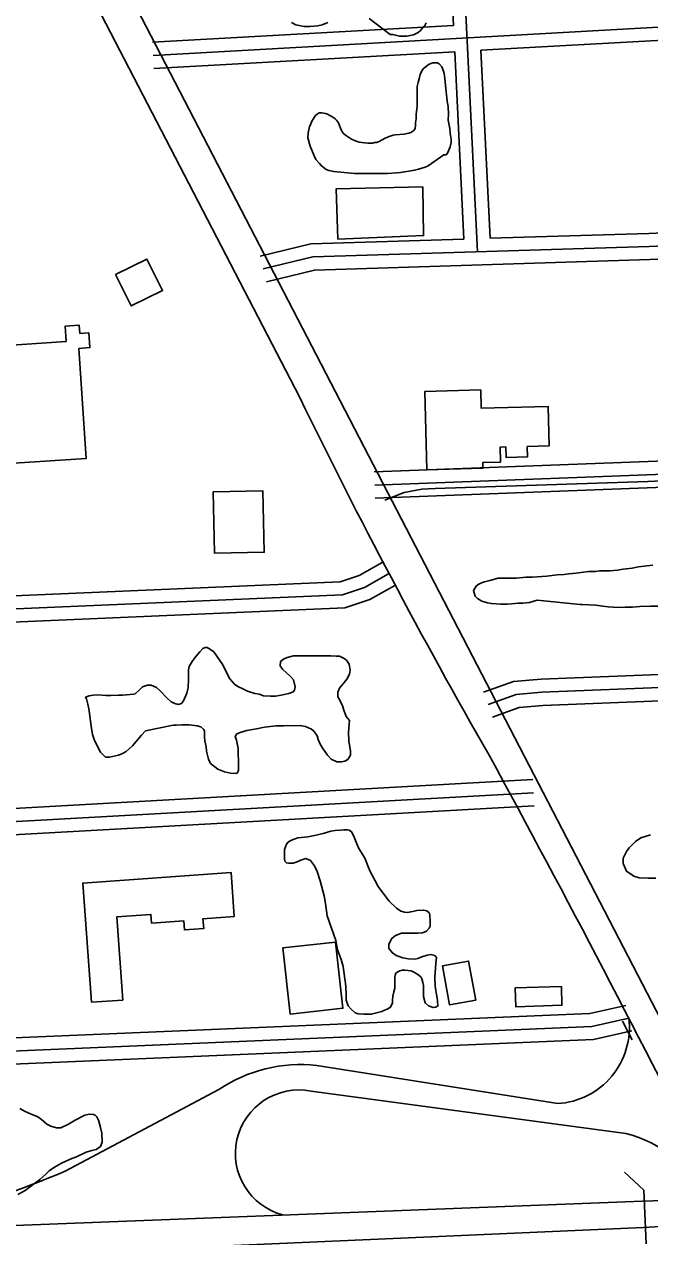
# Model space of a CAD drawing. Extents: x 3313442 to 3351311, y 721974 to 747360.
# Drawn here: x 3330838 to 3331553, y 730435 to 731822 of the extents above; entities that cross this region are included whole.
import ezdxf

# ---------------------------------------------------------------- set-up
doc = ezdxf.new("R2010")
doc.units = 0
for name, color, linetype in [('V-BLDG-OTLN', 7, 'Continuous'), ('V-BRDG-OTLN', 7, 'Continuous'), ('V-ROAD-CNTR', 7, 'Continuous'), ('V-SITE-VEGE', 7, 'Continuous')]:
    doc.layers.add(name, color=color, linetype=linetype)

msp = doc.modelspace()

# ---------------------------------------------------------------- linework, layer by layer
at = {"layer": 'V-BLDG-OTLN'}
for points in [[(3331196.6, 731576.2), (3331194.8, 731633.8), (3331293.8, 731636.1), (3331294.7, 731580.4)], [(3330942.6, 731535.8), (3330960.5, 731500), (3330996.3, 731517.8), (3330978.4, 731553.6)], [(3330826.6, 731320), (3330820.1, 731417.1), (3330814.8, 731416.8), (3330812.9, 731445.2), (3330745.9, 731440.7), (3330745.2, 731449.9), (3330885.9, 731459.4), (3330884.8, 731476.7), (3330901.1, 731477.8), (3330901.7, 731468.5), (3330912, 731469.2), (3330913.2, 731452.3), (3330900.6, 731451.4), (3330909.1, 731325.5)], [(3331298.6, 731312.7), (3331296.3, 731402.3), (3331360.1, 731403.9), (3331360.6, 731383.2), (3331437.1, 731385.1), (3331438.3, 731339.8), (3331413.3, 731339.1), (3331413.6, 731327.4), (3331389.1, 731326.8), (3331388.8, 731338.8), (3331382.4, 731338.6), (3331382.9, 731321.3), (3331362.4, 731320.8), (3331362.6, 731314.4)], [(3331054.2, 731287.3), (3331055.7, 731217.1), (3331112.5, 731218.2), (3331111, 731288.5)], [(3330914.9, 730703.7), (3330905.1, 730839.9), (3331074.7, 730852.1), (3331078.3, 730801.8), (3331042.5, 730799.2), (3331043.4, 730787.9), (3331021.3, 730786.3), (3331020.5, 730796.9), (3330983.7, 730794.2), (3330983, 730804.1), (3330944, 730801.3), (3330950.8, 730706.2)], [(3331142.2, 730690), (3331133.7, 730765.8), (3331194, 730772.5), (3331202.5, 730696.8)], [(3331354.4, 730706.1), (3331346.2, 730750.7), (3331316.3, 730745.2), (3331324.5, 730700.6)], [(3331399.5, 730720), (3331452.3, 730721.5), (3331453, 730700.2), (3331400.2, 730698.6)]]:
    msp.add_lwpolyline(points, close=True, dxfattribs=at)
at = {"layer": 'V-BRDG-OTLN'}
for q in [(3331524.6, 730509.2), (3331549.4, 730427.5)]:
    msp.add_line((3331546.7, 730488.9), q, dxfattribs=at)
at = {"layer": 'V-ROAD-CNTR'}
for p, q in [((3331522.4, 730682.1), (3331533.3, 730660.7)), ((3332796, 730513.9), (3331546.3, 730446.2))]:
    msp.add_line(p, q, dxfattribs=at)
for points in [[(3328760.8, 736081.2), (3328936.7, 735756.3), (3329174.1, 735298.9), (3331685.5, 730453.7)], [(3328913.4, 735719.2), (3329483.8, 734613.6), (3331153.1, 731395.2)], [(3331356.6, 731561.8), (3331270.8, 733311.5)], [(3331328.9, 731820.7), (3331318, 732044.4)], [(3335327.4, 731977.3), (3333813.7, 731911.3), (3331665.1, 731824.3), (3330985.5, 731786.5)], [(3331328.9, 731820.7), (3330984.7, 731801.5)], [(3331974.7, 731821.9), (3331665.8, 731809.4), (3331360.3, 731792.4)], [(3331330.4, 731790.7), (3330986.3, 731771.6)], [(3331340.9, 731576.3), (3331330.4, 731790.7)], [(3331370.9, 731577.3), (3331360.3, 731792.4)], [(3331111.5, 731542.3), (3331168, 731556), (3331552.8, 731567.9), (3333580.6, 731657.9), (3335191.6, 731725.6)], [(3331115, 731527.7), (3331170, 731541), (3331553.4, 731552.9), (3332758.9, 731606.4)], [(3331370.9, 731577.3), (3331552.3, 731582.9), (3331984.4, 731602.1)], [(3331107.9, 731556.8), (3331166, 731570.9), (3331340.9, 731576.3)], [(3332743.6, 731367.2), (3331238.4, 731310.1)], [(3332744.2, 731352.2), (3331239, 731295.1)], [(3332658.2, 731345.8), (3332385.9, 731334.7), (3332126.8, 731324), (3331851.1, 731313.4), (3331551.1, 731299), (3331308.2, 731291.2), (3331292.9, 731290.3), (3331272.5, 731286.5), (3331250.6, 731277.7)], [(3332744.7, 731337.3), (3331239.5, 731280.1)], [(3331247.3, 731206.5), (3331221, 731191.8), (3331199.2, 731184.5), (3330000.6, 731133)], [(3331254.6, 731193.5), (3331227.2, 731178), (3331202, 731169.6), (3330001.3, 731118)], [(3331262, 731180.4), (3331233.3, 731164.2), (3331204.7, 731154.7), (3330001.9, 731103)], [(3331363.4, 731058.1), (3331397.5, 731070.3), (3331429.2, 731073.1), (3333426.6, 731152.2)], [(3331368.5, 731044), (3331400.7, 731055.5), (3331430.1, 731058.2), (3333427.2, 731137.2)], [(3331373.5, 731029.8), (3331404, 731040.7), (3331431.1, 731043.2), (3332720.5, 731094.2)], [(3329884.3, 730872.8), (3331419.6, 730958.3)], [(3329818.8, 730854.2), (3331420.4, 730943.3)], [(3329887.3, 730842.9), (3331421.2, 730928.3)], [(3329904.3, 730624.8), (3330105.5, 730632.4), (3331485, 730690.9), (3331526.2, 730700.1)], [(3327963.8, 730535), (3328531.2, 730557.9), (3330106.1, 730617.4), (3331487, 730676), (3331529.5, 730685.5)], [(3327964.4, 730520), (3328531.8, 730542.9), (3330106.7, 730602.5), (3331488.9, 730661.1), (3331532.8, 730670.9)], [(3331448.2, 730587.8), (3331172.6, 730631.5)], [(3331060.5, 730603.9), (3330885.1, 730510.5)], [(3331525.9, 730553.7), (3331166.2, 730602)], [(3331545, 730476.3), (3332469.8, 730505.9), (3332796, 730513.9)], [(3329775.4, 730407.6), (3331545, 730476.3)], [(3331546.3, 730446.2), (3330531.3, 730401.4), (3329782.6, 730369.1)]]:
    msp.add_lwpolyline(points, dxfattribs=at)
for centre, radius, start, end in [((3337460.8, 734473.5), 7018.8, 206.01375, 209.79221), ((3318071.8, 723726.8), 15150.3, 26.52806, 28.63034), ((3331442.9, 730674.8), 87.2, 273.4663, 7.0317), ((3331154.4, 730464.5), 168, 83.7611, 123.9476), ((3331152.2, 730530.7), 72.6, 78.8749, 255.4786), ((3331488, 730409.3), 149.3, 27.7339, 75.2975), ((3330382.1, 731700.5), 1291.9, 283.1761, 292.9145)]:
    msp.add_arc(centre, radius, start, end, dxfattribs=at)
at = {"layer": 'V-SITE-VEGE'}
for points in [[(3331297.8, 731823.9), (3331295.9, 731820), (3331294.2, 731818.7), (3331291.2, 731815.1), (3331288.5, 731812.6), (3331283.2, 731810.1), (3331275.5, 731808.5), (3331267.3, 731808.5), (3331264.3, 731809.3), (3331259.6, 731810.2), (3331256.6, 731810.5), (3331232.4, 731828.6)], [(3331185.1, 731824), (3331178.8, 731821.3), (3331173.8, 731820.2), (3331164.8, 731819.4), (3331158.2, 731819.6), (3331148.8, 731821.6), (3331143.9, 731824.1)], [(3331542.2, 731156.4), (3331533.7, 731155.6), (3331525.4, 731155.6), (3331517.2, 731155.1), (3331505.9, 731155.9), (3331499.9, 731156.7), (3331491.6, 731157.6), (3331476, 731158.4), (3331473.8, 731158.4), (3331424.8, 731163.4), (3331415.8, 731160.7), (3331408.1, 731159.9), (3331402.8, 731159.9), (3331395.2, 731159.1), (3331390.5, 731158.8), (3331383.1, 731158.8), (3331377.6, 731159.1), (3331372.6, 731159.6), (3331367.7, 731160.5), (3331361.3, 731162.4), (3331356.4, 731165.4), (3331353.9, 731167.9), (3331352.6, 731171.8), (3331351.7, 731174.5), (3331354.8, 731179.5), (3331357.2, 731181.4), (3331361.1, 731183.3), (3331364.4, 731184.4), (3331370.7, 731186), (3331380.1, 731188.8), (3331400.7, 731188.7), (3331412, 731189.6), (3331419.4, 731189.8), (3331429.8, 731190.6), (3331435.6, 731190.9), (3331447.7, 731192.3), (3331455.4, 731192.8), (3331460.9, 731193.6), (3331469.4, 731194.4), (3331474.9, 731195.2), (3331483.2, 731196.1), (3331491.7, 731196.3), (3331495.8, 731196.9), (3331502.4, 731197.1), (3331507.9, 731197.1), (3331516.4, 731197.9), (3331523, 731199), (3331533.2, 731200.1), (3331540.6, 731201.5), (3331550.2, 731202.9), (3331556.8, 731203.4)], [(3331598.6, 731146.4), (3331597.7, 731151.7), (3331596.9, 731155.5), (3331592.8, 731159.4), (3331586.8, 731160.2), (3331578.2, 731158.8), (3331571.6, 731157.5), (3331565, 731156.7), (3331554.3, 731156.7), (3331542.2, 731156.4)], [(3330950.4, 730988.1), (3330945.8, 730986.1), (3330935.6, 730984), (3330931.2, 730984), (3330925.2, 730989.5), (3330922.1, 730995.2), (3330918, 731004.3), (3330916.1, 731009.8), (3330914.7, 731019.2), (3330912.8, 731034), (3330912, 731039.2), (3330910.9, 731044.7), (3330909.3, 731050.5), (3330908.2, 731052.4), (3330912.3, 731054.1), (3330917, 731054.9), (3330922.2, 731055.2), (3330931.8, 731054.3), (3330937.3, 731054.3), (3330945.8, 731054.9), (3330950.5, 731054.9), (3330955.2, 731055.1), (3330962.9, 731055.9), (3330964.8, 731056.5), (3330969.8, 731060.9), (3330973.3, 731064.5), (3330978.9, 731066.4), (3330983.2, 731066.4), (3330989.3, 731063.6), (3330994, 731059.5), (3331001.1, 731051.8), (3331006, 731047.4), (3331010.4, 731045.2), (3331014.3, 731044.3), (3331018.1, 731045.2), (3331020.1, 731048.2), (3331023.9, 731057), (3331025.6, 731063.6), (3331025.9, 731072.6), (3331025.9, 731083.9), (3331026.7, 731087.5), (3331030.3, 731093.3), (3331033, 731097.1), (3331038.8, 731104.5), (3331042.4, 731108.1), (3331044.9, 731109.5), (3331047.3, 731109.4), (3331051.2, 731107.2), (3331055, 731104.5)], [(3331055, 731104.5), (3331065.2, 731089.4), (3331070.1, 731079.2), (3331073.4, 731073.4), (3331078.6, 731067.6), (3331082.2, 731064.9), (3331088.8, 731061.6), (3331093.5, 731059.6), (3331101.7, 731056.9), (3331106.7, 731055.8), (3331111.9, 731054.1), (3331119.6, 731053.8), (3331125.4, 731053.8), (3331132, 731054.9), (3331140.5, 731056.6), (3331145.7, 731058.5), (3331147.1, 731060.4), (3331147.9, 731064.2), (3331146, 731072.5), (3331142.1, 731076.6), (3331133.6, 731084.6), (3331130.6, 731088.5), (3331131.2, 731093.4), (3331134.5, 731095.9), (3331138.6, 731098.1), (3331146, 731099.7), (3331171, 731099.7), (3331176.3, 731099.9), (3331188.9, 731099.9), (3331195, 731099.6), (3331198.5, 731099.4), (3331204, 731096.9), (3331206.8, 731094.7), (3331209.8, 731090.3), (3331210.9, 731083.4), (3331210.1, 731078.7), (3331207, 731073.2), (3331204, 731069.4), (3331198.5, 731062.8), (3331196.6, 731058.1), (3331196.6, 731052.9), (3331198.7, 731049.9), (3331202, 731042.7), (3331203.4, 731037.5), (3331206.1, 731030.4), (3331208.1, 731028.2), (3331210, 731025.7), (3331208.9, 731012.5), (3331209.4, 731002.3), (3331211.3, 730991), (3331211.3, 730986.4), (3331208, 730981.4), (3331204.7, 730979.5), (3331200.9, 730978.7), (3331195.6, 730978.7), (3331189, 730981.5), (3331184.9, 730986.1), (3331179.7, 730993.8), (3331177, 730998.2), (3331174.2, 731004.3), (3331172.9, 731008.4), (3331169.6, 731013.4), (3331166.5, 731016.1), (3331159.9, 731019.1), (3331153.4, 731020.3), (3331134.4, 731019.7), (3331126.1, 731019.7), (3331112.9, 731018.1), (3331103.9, 731016.5), (3331092.6, 731014.3), (3331086, 731012.6), (3331081.3, 731010.7), (3331079.4, 731007.7), (3331081, 731003.3), (3331082.7, 730993.7), (3331083.2, 730973.1), (3331083.2, 730969.2), (3331082.1, 730965.9), (3331080.2, 730965.4), (3331074.1, 730965.6), (3331067, 730967.3), (3331059.6, 730970.1), (3331051.3, 730976.7), (3331048.8, 730981.6), (3331046.4, 730990.7), (3331046.1, 730995.9), (3331044.5, 731002.5), (3331044.2, 731007.2), (3331044.2, 731013.5), (3331043.4, 731015.7), (3331040.1, 731018.5), (3331036, 731019.8), (3331026.6, 731021), (3331018.4, 731021), (3331011.8, 731020.4), (3331008.5, 731020.4), (3330976.9, 731013.9), (3330972.2, 731009.2), (3330962, 730996.8), (3330954.6, 730990.3), (3330950.4, 730988.1)], [(3331136.1, 730865), (3331135.6, 730867.7), (3331135.6, 730878.4), (3331138.1, 730884.5), (3331140.3, 730887.2), (3331143.6, 730888.9), (3331146.6, 730890.2), (3331151, 730891.6), (3331162.3, 730893), (3331170, 730894.3), (3331180.1, 730896.8), (3331188.7, 730899.3), (3331193.6, 730900.1), (3331199.9, 730900.3), (3331203.5, 730900.9), (3331207.6, 730900.9), (3331209.6, 730900.3), (3331212.3, 730898.4), (3331213.4, 730896.5), (3331215.3, 730892.6), (3331218.6, 730884.9), (3331220.8, 730879.4), (3331225.2, 730872.3), (3331227.9, 730867.6), (3331231, 730859.6), (3331233.7, 730853.3), (3331239.2, 730843.1), (3331243, 730836.2), (3331250.4, 730825.8), (3331255.6, 730819.2)], [(3331560.2, 730845.4), (3331551.6, 730845.4), (3331541.3, 730846.1), (3331535.2, 730847.9), (3331526.7, 730853.4), (3331523.1, 730862.5), (3331523.1, 730868.6), (3331526.7, 730875.9), (3331529.8, 730880.1), (3331537.1, 730887.4), (3331543.2, 730891.7), (3331554.1, 730895.3)], [(3331255.6, 730819.2), (3331263.9, 730811.2), (3331268.6, 730807.9), (3331272.9, 730806.5), (3331276, 730806.2), (3331282.3, 730807.3), (3331287.2, 730808.4), (3331294.7, 730809), (3331298.5, 730808.1), (3331301.5, 730805.4), (3331302.1, 730802.6), (3331302.4, 730797.1), (3331302.3, 730790.5), (3331301.2, 730788.3), (3331298.2, 730784.8), (3331293.5, 730782.9), (3331288.3, 730782.6), (3331269.6, 730782.6), (3331262.7, 730780.1), (3331258.3, 730776.6), (3331255, 730770), (3331255, 730765.3), (3331259.1, 730760.1), (3331263.5, 730757.3), (3331271.2, 730754.6), (3331277.6, 730753.5), (3331284.7, 730752.9), (3331288.3, 730753.7), (3331292.7, 730755.6), (3331298.7, 730757.6), (3331302.9, 730758.1), (3331307.5, 730757.3), (3331309.4, 730754.8), (3331308.9, 730748.2), (3331307.8, 730732), (3331307.8, 730728.1), (3331308, 730725.4), (3331308, 730722.1), (3331308.9, 730717.1), (3331309.4, 730712.5), (3331310.5, 730706.1), (3331310.8, 730703.1), (3331311.3, 730700.1), (3331308.6, 730698.2), (3331305.8, 730697.6), (3331300.3, 730699.6), (3331296.7, 730703.1), (3331294.8, 730710.3), (3331294.8, 730717.7), (3331294.6, 730722.9), (3331294, 730726.2), (3331292.6, 730730.3), (3331291.6, 730732.8), (3331289.9, 730734.2), (3331286.9, 730736.1), (3331284.4, 730737.5), (3331280.6, 730739.4), (3331273.4, 730740.3), (3331270.4, 730740.3), (3331267.6, 730739.5), (3331265.4, 730738.6), (3331263, 730737), (3331262.1, 730734.8), (3331261.9, 730732.3), (3331261.8, 730719.9), (3331260.7, 730715.5), (3331259.6, 730710.6), (3331259.1, 730705.9), (3331259.1, 730702.9), (3331257.1, 730698.2), (3331253, 730695.8), (3331249.4, 730694.4), (3331247, 730693), (3331239.5, 730691.1), (3331234.9, 730690), (3331226.4, 730690), (3331219.8, 730690.6), (3331216.7, 730691.7), (3331211.8, 730695.8), (3331208.5, 730699.4), (3331206.3, 730706), (3331206.3, 730711.8), (3331205.8, 730721.9), (3331202.8, 730744.5), (3331200.6, 730752.7), (3331196.5, 730763.5), (3331194.3, 730774.2), (3331184.7, 730802.5), (3331182.8, 730816.5), (3331181.2, 730825.3), (3331176.5, 730842.4), (3331172.9, 730853.1), (3331170.2, 730859.7), (3331165.5, 730865.7), (3331160.3, 730868.2), (3331154.3, 730866.3), (3331150.1, 730864.4), (3331145.5, 730862.8), (3331140.2, 730862.8), (3331138, 730863), (3331136.1, 730865)], [(3330833.1, 730582.2), (3330839.2, 730578.9), (3330845.2, 730576.1), (3330853.7, 730572.5), (3330857.8, 730569.5), (3330863.9, 730564.3), (3330868.6, 730562.1), (3330875.2, 730560.1), (3330879.8, 730560.1), (3330888.9, 730564.3), (3330896.3, 730568.9), (3330907.6, 730574.7), (3330912.6, 730575.5), (3330917.2, 730575.2), (3330919.2, 730574.4), (3330921.1, 730572.7), (3330923, 730568.9), (3330925.5, 730560.4), (3330926.8, 730553.8), (3330927.4, 730543.6), (3330925.4, 730538.6), (3330920.2, 730535.1), (3330915.5, 730534), (3330908.9, 730532.1), (3330897.7, 730526.9), (3330892.7, 730524.9), (3330880.9, 730519.7), (3330872.9, 730515.1), (3330866.8, 730510.7), (3330862.4, 730506.8), (3330856.1, 730501.1), (3330839.3, 730488.2), (3330830.8, 730483.8)]]:
    msp.add_lwpolyline(points, dxfattribs=at)
msp.add_lwpolyline([(3331300.1, 731660), (3331296.5, 731658.7), (3331289.1, 731656.2), (3331284.4, 731655.1), (3331277.8, 731654), (3331272.9, 731653.5), (3331268.5, 731652.6), (3331263.8, 731652.1), (3331253.6, 731651.6), (3331247, 731651.6), (3331238.5, 731651.3), (3331215.7, 731651.3), (3331192.3, 731653.6), (3331186.6, 731654.9), (3331183.3, 731656.1), (3331178, 731660.2), (3331175.8, 731662.9), (3331171.7, 731667.6), (3331169.8, 731671.5), (3331165.1, 731682.5), (3331162.4, 731692.1), (3331162.7, 731698.1), (3331163.5, 731701.2), (3331164.4, 731705), (3331165.5, 731707.2), (3331167.1, 731711.3), (3331171, 731717.9), (3331172.9, 731719.3), (3331175.4, 731720.7), (3331178.1, 731720.9), (3331182.5, 731720.1), (3331185, 731719.3), (3331187.7, 731717.9), (3331189.9, 731716.5), (3331193.5, 731714), (3331195.1, 731712.4), (3331197.3, 731709.4), (3331199.8, 731703.3), (3331201.7, 731699.2), (3331203.1, 731697.3), (3331205.6, 731695.3), (3331212.2, 731690.7), (3331215.7, 731689), (3331221, 731687.1), (3331224.3, 731686.8), (3331231.1, 731686), (3331236.3, 731686.2), (3331238.5, 731686.8), (3331241, 731687), (3331243.8, 731687.9), (3331247.6, 731689.8), (3331250.9, 731691.7), (3331255.6, 731693.9), (3331260, 731695.3), (3331262.2, 731695.5), (3331272.4, 731696.4), (3331277.9, 731697.4), (3331280.1, 731698.3), (3331283.6, 731700.5), (3331285.3, 731702.9), (3331285.6, 731706.5), (3331285.6, 731709.5), (3331286.1, 731713.9), (3331286.4, 731718.9), (3331287.3, 731728.5), (3331287.3, 731743.3), (3331287.6, 731750.8), (3331288.4, 731755.4), (3331290, 731761.2), (3331290.9, 731764.8), (3331292.8, 731768.9), (3331294.7, 731771.4), (3331301.3, 731776.3), (3331305.5, 731778), (3331310.7, 731777.9), (3331312.6, 731776.8), (3331315.6, 731773.3), (3331317.5, 731768.6), (3331318.4, 731765.6), (3331319.2, 731760.1), (3331319.5, 731755.7), (3331321.9, 731734), (3331323, 731728.2), (3331323.3, 731719.1), (3331323, 731712.5), (3331324.6, 731702.9), (3331325.2, 731697.4), (3331326.5, 731690.8), (3331326.5, 731686.9), (3331325.1, 731682), (3331322.1, 731674.8), (3331320.7, 731672.9), (3331318, 731672.7)], close=True, dxfattribs=at)

doc.saveas('drawing.dxf')
